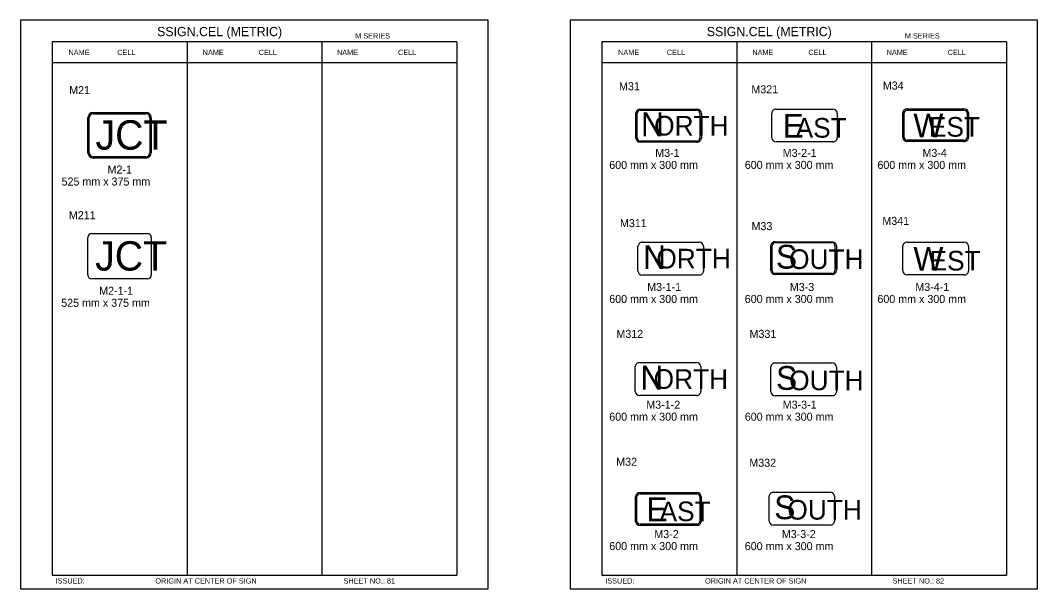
# Model space of a CAD drawing. Extents: x -12 to 6962, y -3756 to 679.
# Drawn here: x 3517.8 to 3899, y -5 to 208 of the extents above; entities that cross this region are included whole.
import ezdxf

# ---------------------------------------------------------------- set-up
doc = ezdxf.new("R2010")
doc.units = 0
for name, color, linetype in [('Level 1', 7, 'Continuous'), ('Level 2', 7, 'Continuous'), ('Level 3', 7, 'Continuous'), ('Level 61', 7, 'Continuous')]:
    doc.layers.add(name, color=color, linetype=linetype)

msp = doc.modelspace()

# ---------------------------------------------------------------- linework, layer by layer
at = {"layer": 'Level 1'}
for p, q in [((3681.4, 200), (3529.64, 200)), ((3529.64, 200), (3529.64, 0)), ((3580.23, 200), (3580.23, 0)), ((3630.81, 200), (3630.81, 0)), ((3681.4, 200), (3681.4, 0)), ((3887.39, 200), (3735.63, 200)), ((3735.63, 200), (3735.63, 0)), ((3786.22, 200), (3786.22, 0)), ((3836.8, 200), (3836.8, 0)), ((3887.39, 200), (3887.39, 0)), ((3681.4, 192.08), (3529.64, 192.08)), ((3887.39, 192.08), (3735.63, 192.08)), ((3760.7, 168.54), (3760.7, 168.54)), ((3811.64, 168.61), (3811.64, 168.61)), ((3860.78, 168.72), (3860.78, 168.72)), ((3554.9, 165.58), (3554.9, 165.58)), ((3554.9, 120.22), (3554.9, 120.22)), ((3761.53, 118.69), (3761.53, 118.69)), ((3811.29, 118.9), (3811.29, 118.9)), ((3860.78, 118.72), (3860.78, 118.72)), ((3760.51, 73.55), (3760.51, 73.55)), ((3811.32, 73.44), (3811.32, 73.44)), ((3760.64, 24.81), (3760.64, 24.81)), ((3810.64, 24.94), (3810.64, 24.94)), ((3529.64, 0), (3681.4, 0)), ((3735.63, 0), (3887.39, 0))]:
    msp.add_line(p, q, dxfattribs=at)
at = {"layer": 'Level 3'}
for p, q in [((3545.09, 173.55), (3564.8, 173.55)), ((3545.09, 173.05), (3564.8, 173.05)), ((3748.41, 163.89), (3748.41, 173.18)), ((3748.96, 163.89), (3748.96, 173.18)), ((3750.09, 174.68), (3771.31, 174.68)), ((3750.09, 174.34), (3771.31, 174.34)), ((3772.44, 173.18), (3772.44, 163.89)), ((3772.99, 173.18), (3772.99, 163.89)), ((3799.35, 163.97), (3799.35, 173.26)), ((3801.03, 174.76), (3822.25, 174.76)), ((3823.94, 173.26), (3823.94, 163.97)), ((3848.49, 164.08), (3848.49, 173.37)), ((3848.99, 164.08), (3848.99, 173.37)), ((3850.17, 174.87), (3871.4, 174.87)), ((3850.17, 174.37), (3871.4, 174.37)), ((3872.58, 173.37), (3872.58, 164.08)), ((3873.08, 173.37), (3873.08, 164.08)), ((3543.09, 158.4), (3543.09, 171.55)), ((3543.59, 158.4), (3543.59, 171.55)), ((3566.3, 171.55), (3566.3, 158.4)), ((3566.8, 171.55), (3566.8, 158.4)), ((3771.31, 162.73), (3750.09, 162.73)), ((3771.31, 162.39), (3750.09, 162.39)), ((3822.25, 162.47), (3801.03, 162.47)), ((3871.4, 163.08), (3850.17, 163.08)), ((3871.4, 162.58), (3850.17, 162.58)), ((3564.8, 156.9), (3545.09, 156.9)), ((3564.8, 156.4), (3545.09, 156.4)), ((3543.04, 112.61), (3543.04, 126.62)), ((3544.54, 128.12), (3565.35, 128.12)), ((3566.85, 126.62), (3566.85, 112.61)), ((3749.24, 114.05), (3749.24, 123.34)), ((3750.92, 124.84), (3772.14, 124.84)), ((3773.82, 123.34), (3773.82, 114.05)), ((3799, 114.26), (3799, 123.55)), ((3799.55, 114.26), (3799.55, 123.55)), ((3800.68, 125.05), (3821.9, 125.05)), ((3800.68, 124.71), (3821.9, 124.71)), ((3823.03, 123.55), (3823.03, 114.26)), ((3823.58, 123.55), (3823.58, 114.26)), ((3848.49, 114.07), (3848.49, 123.36)), ((3850.17, 124.86), (3871.4, 124.86)), ((3873.08, 123.36), (3873.08, 114.07)), ((3565.35, 111.11), (3544.54, 111.11)), ((3772.14, 112.54), (3750.92, 112.54)), ((3821.9, 113.1), (3800.68, 113.1)), ((3821.9, 112.76), (3800.68, 112.76)), ((3871.4, 112.57), (3850.17, 112.57)), ((3748.22, 68.91), (3748.22, 78.2)), ((3749.9, 79.7), (3771.12, 79.7)), ((3772.8, 78.2), (3772.8, 68.91)), ((3799.03, 68.8), (3799.03, 78.09)), ((3800.71, 79.59), (3821.93, 79.59)), ((3823.61, 78.09), (3823.61, 68.8)), ((3771.12, 67.41), (3749.9, 67.41)), ((3821.93, 67.3), (3800.71, 67.3)), ((3750.03, 30.96), (3771.25, 30.96)), ((3800.03, 31.09), (3821.25, 31.09)), ((3748.35, 20.17), (3748.35, 29.46)), ((3748.85, 20.17), (3748.85, 29.46)), ((3750.03, 30.46), (3771.25, 30.46)), ((3772.44, 29.46), (3772.44, 20.17)), ((3772.94, 29.46), (3772.94, 20.17)), ((3798.35, 20.3), (3798.35, 29.59)), ((3822.93, 29.59), (3822.93, 20.3)), ((3771.25, 19.17), (3750.03, 19.17)), ((3771.25, 18.67), (3750.03, 18.67)), ((3821.25, 18.8), (3800.03, 18.8))]:
    msp.add_line(p, q, dxfattribs=at)
for centre, radius, start, end in [((3545.09, 171.55), 2, 90, 180), ((3545.09, 171.55), 1.5, 90, 180), ((3564.8, 171.55), 2, 0, 90), ((3564.8, 171.55), 1.5, 0, 90), ((3545.09, 158.4), 2, 180, 270), ((3545.09, 158.4), 1.5, 180, 270), ((3564.8, 158.4), 1.5, 270, 0), ((3564.8, 158.4), 2, 270, 0), ((3544.54, 126.62), 1.5, 90, 180), ((3565.35, 126.62), 1.5, 0, 90), ((3544.54, 112.61), 1.5, 180, 270), ((3565.35, 112.61), 1.5, 270, 0)]:
    msp.add_arc(centre, radius, start, end, dxfattribs=at)
for centre, major_axis, ratio, start_param, end_param in [((3750.09, 173.18), (1.68, 0), 0.893242, 1.570796, 3.141593), ((3750.09, 173.18), (0, -1.16), 0.972176, 3.141593, 4.712389), ((3771.31, 173.18), (-1.68, 0), 0.893242, 3.141593, 4.712389), ((3771.31, 173.18), (0, 1.16), 0.972176, 4.712389, 6.283185), ((3801.03, 173.26), (1.68, 0), 0.893242, 1.570796, 3.141593), ((3822.25, 173.26), (-1.68, 0), 0.893242, 3.141593, 4.712389), ((3850.17, 173.37), (1.68, 0), 0.893242, 1.570796, 3.141593), ((3850.17, 173.37), (1.18, 0), 0.848032, 1.570796, 3.141593), ((3871.4, 173.37), (-1.68, 0), 0.893242, 3.141593, 4.712389), ((3871.4, 173.37), (-1.18, 0), 0.848032, 3.141593, 4.712389), ((3801.03, 163.97), (1.68, 0), 0.893242, 3.141593, 4.712389), ((3822.25, 163.97), (-1.68, 0), 0.893242, 1.570796, 3.141593), ((3850.17, 164.08), (1.68, 0), 0.893242, 3.141593, 4.712389), ((3850.17, 164.08), (1.18, 0), 0.848032, 3.141593, 4.712389), ((3871.4, 164.08), (-1.68, 0), 0.893242, 1.570796, 3.141593), ((3871.4, 164.08), (-1.18, 0), 0.848032, 1.570796, 3.141593), ((3750.09, 163.89), (1.68, 0), 0.893242, 3.141593, 4.712389), ((3750.09, 163.89), (0, -1.16), 0.972176, 4.712389, 6.283185), ((3771.31, 163.89), (0, 1.16), 0.972176, 3.141593, 4.712389), ((3771.31, 163.89), (-1.68, 0), 0.893242, 1.570796, 3.141593), ((3750.92, 123.34), (1.68, 0), 0.893242, 1.570796, 3.141593), ((3772.14, 123.34), (-1.68, 0), 0.893242, 3.141593, 4.712389), ((3800.68, 123.55), (1.68, 0), 0.893242, 1.570796, 3.141593), ((3800.68, 123.55), (0, -1.16), 0.972176, 3.141593, 4.712389), ((3821.9, 123.55), (-1.68, 0), 0.893242, 3.141593, 4.712389), ((3821.9, 123.55), (0, 1.16), 0.972176, 4.712389, 6.283185), ((3850.17, 123.36), (1.68, 0), 0.893242, 1.570796, 3.141593), ((3871.4, 123.36), (-1.68, 0), 0.893242, 3.141593, 4.712389), ((3750.92, 114.05), (1.68, 0), 0.893242, 3.141593, 4.712389), ((3772.14, 114.05), (-1.68, 0), 0.893242, 1.570796, 3.141593), ((3800.68, 114.26), (1.68, 0), 0.893242, 3.141593, 4.712389), ((3800.68, 114.26), (0, -1.16), 0.972176, 4.712389, 6.283185), ((3821.9, 114.26), (0, 1.16), 0.972176, 3.141593, 4.712389), ((3821.9, 114.26), (-1.68, 0), 0.893242, 1.570796, 3.141593), ((3850.17, 114.07), (1.68, 0), 0.893242, 3.141593, 4.712389), ((3871.4, 114.07), (-1.68, 0), 0.893242, 1.570796, 3.141593), ((3749.9, 78.2), (1.68, 0), 0.893242, 1.570796, 3.141593), ((3771.12, 78.2), (-1.68, 0), 0.893242, 3.141593, 4.712389), ((3800.71, 78.09), (1.68, 0), 0.893242, 1.570796, 3.141593), ((3821.93, 78.09), (-1.68, 0), 0.893242, 3.141593, 4.712389), ((3749.9, 68.91), (1.68, 0), 0.893242, 3.141593, 4.712389), ((3771.12, 68.91), (-1.68, 0), 0.893242, 1.570796, 3.141593), ((3800.71, 68.8), (1.68, 0), 0.893242, 3.141593, 4.712389), ((3821.93, 68.8), (-1.68, 0), 0.893242, 1.570796, 3.141593), ((3750.03, 29.46), (1.68, 0), 0.893242, 1.570796, 3.141593), ((3771.25, 29.46), (-1.68, 0), 0.893242, 3.141593, 4.712389), ((3800.03, 29.59), (1.68, 0), 0.893242, 1.570796, 3.141593), ((3821.25, 29.59), (-1.68, 0), 0.893242, 3.141593, 4.712389), ((3750.03, 29.46), (1.18, 0), 0.848032, 1.570796, 3.141593), ((3771.25, 29.46), (-1.18, 0), 0.848032, 3.141593, 4.712389), ((3750.03, 20.17), (1.68, 0), 0.893242, 3.141593, 4.712389), ((3750.03, 20.17), (1.18, 0), 0.848032, 3.141593, 4.712389), ((3771.25, 20.17), (-1.68, 0), 0.893242, 1.570796, 3.141593), ((3771.25, 20.17), (-1.18, 0), 0.848032, 1.570796, 3.141593), ((3800.03, 20.3), (1.68, 0), 0.893242, 3.141593, 4.712389), ((3821.25, 20.3), (-1.68, 0), 0.893242, 1.570796, 3.141593)]:
    msp.add_ellipse(centre, major_axis=major_axis, ratio=ratio, start_param=start_param, end_param=end_param, dxfattribs=at)
at = {"layer": 'Level 61'}
for points in [[(3517.76, -5.05), (3693.03, -5.05), (3693.03, 208.05), (3517.76, 208.05)], [(3723.76, -5.05), (3899.02, -5.05), (3899.02, 208.05), (3723.76, 208.05)]]:
    msp.add_lwpolyline(points, close=True, dxfattribs=at)

# ---------------------------------------------------------------- texts
at = {"layer": 'Level 1'}
for s, height, p in [('N', 8.91, (3750.33, 164.6)), ('ORTH', 7.366, (3755.29, 164.86)), ('E', 8.91, (3803.44, 164.06)), ('W', 8.91, (3852.44, 164.17)), ('EST', 7.366, (3858.26, 164.41)), ('JCT', 11.008, (3545.92, 159.57)), ('AST', 7.366, (3808.31, 164.06)), ('JCT', 11.008, (3545.79, 114.21)), ('N', 8.91, (3751.16, 114.75)), ('ORTH', 7.366, (3756.11, 115.01)), ('S', 8.91, (3800.94, 114.96)), ('OUTH', 7.366, (3805.87, 114.81)), ('W', 8.91, (3852.44, 114.17)), ('EST', 7.366, (3858.5, 114.25)), ('N', 8.91, (3750.14, 69.61)), ('ORTH', 7.366, (3755.1, 69.87)), ('S', 8.91, (3800.97, 69.5)), ('OUTH', 7.366, (3805.9, 69.35)), ('E', 8.91, (3752.44, 20.26)), ('AST', 7.366, (3757.31, 20.26)), ('S', 8.91, (3800.29, 21)), ('OUTH', 7.366, (3805.22, 20.85))]:
    msp.add_text(s, height=height, dxfattribs=at).set_placement(p)
at = {"layer": 'Level 2'}
for s, p in [('M21', (3536.08, 180.37)), ('M31', (3742.13, 181.84)), ('M321', (3791.72, 180.69)), ('M34', (3840.99, 182.1)), ('M211', (3535.95, 133.49)), ('M311', (3742.48, 130.5)), ('M341', (3840.81, 131.36)), ('M33', (3791.78, 129.38)), ('M312', (3741.16, 88.99)), ('M331', (3791.04, 88.99)), ('M32', (3741.08, 41.04)), ('M332', (3790.96, 40.66))]:
    msp.add_text(s, height=3, dxfattribs=at).set_placement(p)
at = {"layer": 'Level 3'}
for s, height, p in [('SSIGN.CEL (METRIC)', 3.4642, (3569.02, 202.11)), ('M SERIES', 1.979, (3643.27, 201.24)), ('SSIGN.CEL (METRIC)', 3.4642, (3775.02, 202.11)), ('M SERIES', 1.979, (3849.26, 201.24)), ('NAME', 1.98, (3535.8, 195.04)), ('CELL', 1.98, (3554.07, 195.04)), ('NAME', 1.98, (3586.1, 195.04)), ('CELL', 1.98, (3607.09, 195.04)), ('NAME', 1.98, (3636.43, 195.04)), ('CELL', 1.98, (3659.3, 195.04)), ('NAME', 1.98, (3741.79, 195.04)), ('CELL', 1.98, (3760.07, 195.04)), ('NAME', 1.98, (3792.09, 195.04)), ('CELL', 1.98, (3813.09, 195.04)), ('NAME', 1.98, (3842.43, 195.04)), ('CELL', 1.98, (3865.29, 195.04)), ('M3-1', 3, (3755.69, 156.84)), ('M3-2-1', 3, (3803.48, 156.84)), ('M3-4', 3, (3855.84, 156.84)), ('M2-1', 3, (3550.44, 150.61)), ('600 mm x 300 mm', 3, (3738.47, 152.34)), ('600 mm x 300 mm', 3, (3789.26, 152.34)), ('600 mm x 300 mm', 3, (3838.96, 152.34)), ('525 mm x 375 mm', 3, (3533.22, 146.11)), ('M2-1-1', 3, (3547.29, 105.14)), ('M3-1-1', 3, (3752.69, 106.57)), ('M3-3', 3, (3806.14, 106.57)), ('M3-4-1', 3, (3853.18, 106.57)), ('525 mm x 375 mm', 3, (3533.07, 100.64)), ('600 mm x 300 mm', 3, (3738.47, 102.07)), ('600 mm x 300 mm', 3, (3789.26, 102.07)), ('600 mm x 300 mm', 3, (3838.96, 102.07)), ('M3-1-2', 3, (3752.35, 62.43)), ('M3-3-1', 3, (3803.48, 62.43)), ('600 mm x 300 mm', 3, (3738.47, 57.93)), ('600 mm x 300 mm', 3, (3789.26, 57.93)), ('M3-2', 3, (3755.35, 13.91)), ('M3-3-2', 3, (3803.14, 13.91)), ('600 mm x 300 mm', 3, (3738.47, 9.41)), ('600 mm x 300 mm', 3, (3789.26, 9.41)), ('ISSUED:', 1.98, (3530.98, -3.12)), ('ORIGIN AT CENTER OF SIGN', 1.9795, (3568.37, -3.12)), ('SHEET NO.: 81', 1.9795, (3638.89, -3.12)), ('ISSUED:', 1.98, (3736.98, -3.12)), ('ORIGIN AT CENTER OF SIGN', 1.9795, (3774.36, -3.12)), ('SHEET NO.: 82', 1.9795, (3844.66, -3.12))]:
    msp.add_text(s, height=height, dxfattribs=at).set_placement(p)

doc.saveas('drawing.dxf')
